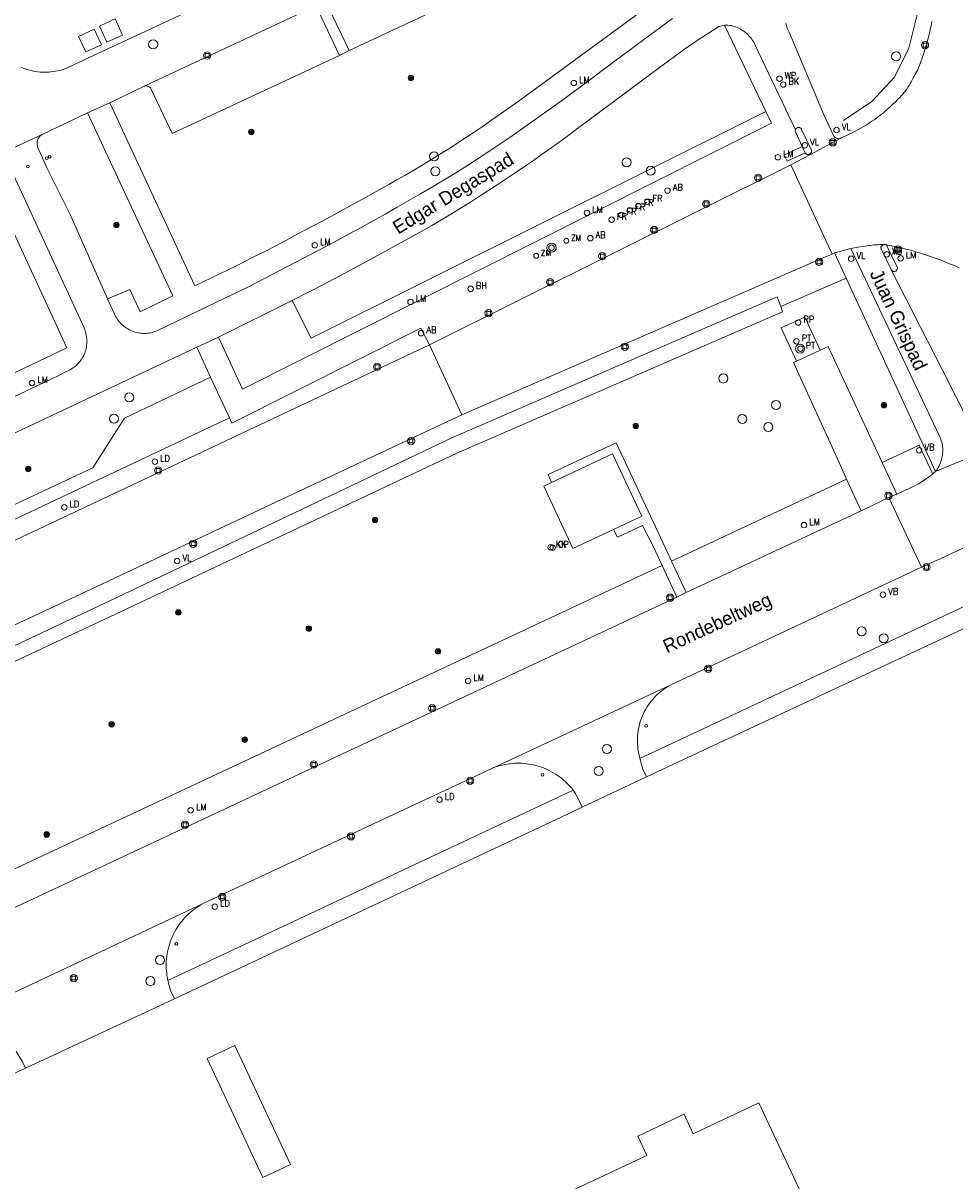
# Model space of a CAD drawing. Header units: metres. Extents: x 138165 to 154469, y 480134 to 494189.
# Tile 600 of 656: x 146965 to 147050, y 486539 to 486645. Entities that reach past the tile are written whole.
import ezdxf

# ---------------------------------------------------------------- set-up
doc = ezdxf.new("R2010")
doc.units = ezdxf.units.M
doc.header["$LTSCALE"] = 0.001
doc.header["$MEASUREMENT"] = 0
for name, color, linetype, lineweight in [('Level 5', 7, 'Continuous', 0), ('TOP-L-terrein schutting raster hek leuning', 7, 'Continuous', 0), ('TOP-L-topo objecten punt', 7, 'Continuous', 0), ('TOP-L-topo objecten vlak', 7, 'Continuous', 0), ('TOP-L-verharding molgoot', 7, 'Continuous', 0), ('TOP-T-topo huisnummering naamgeving', 7, 'Continuous', 0)]:
    doc.layers.add(name, color=color, linetype=linetype, lineweight=lineweight)
doc.styles.add('Style-INTL_ISO', font='INTL_ISO.shx')
doc.styles.add('Style-STANDARD', font='STANDARD.shx')

# ---------------------------------------------------------------- blocks, each defined once
blk = doc.blocks.new('24')
at = {"layer": 'TOP-L-topo objecten punt', "color": 7, "linetype": 'Continuous', "lineweight": 0}
for radius in [0.025, 0.0182, 0.0115, 0.005]:
    blk.add_circle((0, 0), radius, dxfattribs=at)
blk = doc.blocks.new('39')
at = {"layer": 'TOP-L-topo objecten punt', "color": 7, "linetype": 'Continuous', "lineweight": 0}
for p, q in [((0.0175, 0.0175), (-0.0175, 0.0175)), ((-0.0175, 0.0175), (-0.0175, -0.0175)), ((0.0175, 0.0175), (0.0175, -0.0175)), ((0.0175, -0.0175), (-0.0175, -0.0175))]:
    blk.add_line(p, q, dxfattribs=at)
blk.add_circle((0, 0), 0.0332, dxfattribs=at)
blk = doc.blocks.new('*U13')
at = {"layer": 'Level 5', "color": 7, "linetype": 'Continuous', "lineweight": 0}
blk.add_circle((0, 0), 0.0415, dxfattribs=at)
blk = doc.blocks.new('150')
at = {"layer": 'Level 5', "color": 7, "linetype": 'Continuous', "lineweight": 0}
blk.add_blockref('*U13', (0, 0), dxfattribs=at)
blk = doc.blocks.new('121')
at = {"layer": 'TOP-L-topo objecten punt', "color": 7, "linetype": 'Continuous', "lineweight": 0}
blk.add_circle((0, 0), 0.025, dxfattribs=at)
at = {"layer": 'TOP-L-topo objecten punt', "color": 7, "linetype": 'Continuous', "lineweight": 0, "style": 'Style-STANDARD'}
blk.add_text('LD', height=0.06, dxfattribs=at).set_placement((0.0483, 0))
blk = doc.blocks.new('38')
at = {"layer": 'TOP-L-topo objecten punt', "color": 7, "linetype": 'Continuous', "lineweight": 0}
blk.add_circle((0, 0), 0.025, dxfattribs=at)
at = {"layer": 'TOP-L-topo objecten punt', "color": 7, "linetype": 'Continuous', "lineweight": 0, "style": 'Style-STANDARD'}
blk.add_text('OP', height=0.06, dxfattribs=at).set_placement((0.048, 0))
blk = doc.blocks.new('16')
at = {"layer": 'TOP-L-topo objecten punt', "color": 7, "linetype": 'Continuous', "lineweight": 0}
blk.add_circle((0, 0), 0.025, dxfattribs=at)
at = {"layer": 'TOP-L-topo objecten punt', "color": 7, "linetype": 'Continuous', "lineweight": 0, "style": 'Style-STANDARD'}
blk.add_text('LM', height=0.06, dxfattribs=at).set_placement((0.0483, 0))
blk = doc.blocks.new('10')
at = {"layer": 'TOP-L-topo objecten punt', "linetype": 'Continuous', "lineweight": 0}
blk.add_circle((0, 0), 0.0125, dxfattribs=at)
blk = doc.blocks.new('15')
at = {"layer": 'TOP-L-topo objecten punt', "color": 7, "linetype": 'Continuous', "lineweight": 0}
blk.add_circle((0, 0), 0.025, dxfattribs=at)
at = {"layer": 'TOP-L-topo objecten punt', "color": 7, "linetype": 'Continuous', "lineweight": 0, "style": 'Style-STANDARD'}
blk.add_text('VL', height=0.06, dxfattribs=at).set_placement((0.0483, 0))
blk = doc.blocks.new('153')
at = {"layer": 'TOP-L-topo objecten punt', "color": 7, "linetype": 'Continuous', "lineweight": 0}
blk.add_circle((0, 0), 0.025, dxfattribs=at)
at = {"layer": 'TOP-L-topo objecten punt', "color": 7, "linetype": 'Continuous', "lineweight": 0, "style": 'Style-STANDARD'}
blk.add_text('RP', height=0.06, dxfattribs=at).set_placement((0.0483, 0))
blk = doc.blocks.new('119')
at = {"layer": 'TOP-L-topo objecten punt', "color": 7, "linetype": 'Continuous', "lineweight": 0}
blk.add_circle((0, 0), 0.025, dxfattribs=at)
at = {"layer": 'TOP-L-topo objecten punt', "color": 7, "linetype": 'Continuous', "lineweight": 0, "style": 'Style-STANDARD'}
blk.add_text('KK', height=0.06, dxfattribs=at).set_placement((0.0483, 0))
blk = doc.blocks.new('123')
at = {"layer": 'TOP-L-topo objecten punt', "color": 7, "linetype": 'Continuous', "lineweight": 0}
blk.add_circle((0, 0), 0.025, dxfattribs=at)
at = {"layer": 'TOP-L-topo objecten punt', "color": 7, "linetype": 'Continuous', "lineweight": 0, "style": 'Style-STANDARD'}
blk.add_text('PT', height=0.06, dxfattribs=at).set_placement((0.0483, 0))
blk = doc.blocks.new('14')
at = {"layer": 'TOP-L-topo objecten punt', "color": 7, "linetype": 'Continuous', "lineweight": 0}
blk.add_circle((0, 0), 0.025, dxfattribs=at)
at = {"layer": 'TOP-L-topo objecten punt', "color": 7, "linetype": 'Continuous', "lineweight": 0, "style": 'Style-STANDARD'}
blk.add_text('VB', height=0.06, dxfattribs=at).set_placement((0.0483, 0))
blk = doc.blocks.new('306')
at = {"layer": 'TOP-L-topo objecten punt', "color": 7, "linetype": 'Continuous', "lineweight": 0}
blk.add_circle((0, 0), 0.025, dxfattribs=at)
at = {"layer": 'TOP-L-topo objecten punt', "color": 7, "linetype": 'Continuous', "lineweight": 0, "style": 'Style-STANDARD'}
blk.add_text('FR', height=0.06, dxfattribs=at).set_placement((0.0483, 0))
blk = doc.blocks.new('304')
at = {"layer": 'TOP-L-topo objecten punt', "color": 7, "linetype": 'Continuous', "lineweight": 0}
blk.add_circle((0, 0), 0.0225, dxfattribs=at)
at = {"layer": 'TOP-L-topo objecten punt', "color": 7, "linetype": 'Continuous', "lineweight": 0, "style": 'Style-STANDARD'}
blk.add_text('ZM', height=0.054, dxfattribs=at).set_placement((0.043, 0))
blk = doc.blocks.new('117')
at = {"layer": 'TOP-L-topo objecten punt', "color": 7, "linetype": 'Continuous', "lineweight": 0}
blk.add_circle((0, 0), 0.025, dxfattribs=at)
at = {"layer": 'TOP-L-topo objecten punt', "color": 7, "linetype": 'Continuous', "lineweight": 0, "style": 'Style-STANDARD'}
blk.add_text('BH', height=0.06, dxfattribs=at).set_placement((0.0483, 0))
blk = doc.blocks.new('73')
at = {"layer": 'TOP-L-topo objecten punt', "color": 7, "linetype": 'Continuous', "lineweight": 0}
blk.add_circle((0, 0), 0.025, dxfattribs=at)
at = {"layer": 'TOP-L-topo objecten punt', "color": 7, "linetype": 'Continuous', "lineweight": 0, "style": 'Style-STANDARD'}
blk.add_text('WP', height=0.06, dxfattribs=at).set_placement((0.0483, 0))
blk = doc.blocks.new('72')
at = {"layer": 'TOP-L-topo objecten punt', "color": 7, "linetype": 'Continuous', "lineweight": 0}
blk.add_circle((0, 0), 0.025, dxfattribs=at)
at = {"layer": 'TOP-L-topo objecten punt', "color": 7, "linetype": 'Continuous', "lineweight": 0, "style": 'Style-STANDARD'}
blk.add_text('BK', height=0.06, dxfattribs=at).set_placement((0.0483, 0))
blk = doc.blocks.new('11')
at = {"layer": 'TOP-L-topo objecten punt', "color": 7, "linetype": 'Continuous', "lineweight": 0}
blk.add_circle((0, 0), 0.025, dxfattribs=at)
at = {"layer": 'TOP-L-topo objecten punt', "color": 7, "linetype": 'Continuous', "lineweight": 0, "style": 'Style-STANDARD'}
blk.add_text('AB', height=0.06, dxfattribs=at).set_placement((0.0483, 0))
blk = doc.blocks.new('27')
at = {"layer": 'TOP-L-topo objecten punt', "color": 7, "linetype": 'Continuous', "lineweight": 0}
for radius in [0.0415, 0.025]:
    blk.add_circle((0, 0), radius, dxfattribs=at)

msp = doc.modelspace()

# ---------------------------------------------------------------- linework, layer by layer
at = {"layer": 'TOP-L-terrein schutting raster hek leuning', "flags": 128}
for points in [[(147046.2, 486650.18), (147046.46, 486648.67), (147046.44, 486645.66), (147045.71, 486642.72), (147044.4, 486640.06), (147042.32, 486637.84), (147039.73, 486636.11)], [(147024.13, 486577.27), (147051.01, 486589.81), (147051.37, 486588.5), (147061.45, 486541.83), (147070.11, 486493.59), (147077.57, 486445.27), (146936.3, 486379.01), (146933.8, 486384.45)]]:
    msp.add_lwpolyline(points, dxfattribs=at)
at = {"layer": 'TOP-L-topo objecten vlak', "flags": 128}
for points in [[(146975.81, 486639.24), (147019.2, 486659.54)], [(146994.54, 486642.5), (147020.88, 486654.81), (147018.95, 486658.85), (147018.93, 486658.91), (147018.91, 486658.97), (147018.9, 486659.04), (147018.9, 486659.1), (147018.91, 486659.16), (147018.93, 486659.22), (147018.95, 486659.28), (147018.98, 486659.34), (147019.01, 486659.39), (147019.05, 486659.43), (147019.1, 486659.48), (147019.15, 486659.51), (147019.2, 486659.54)], [(146979.42, 486645.9), (146970.32, 486641.66), (146968.65, 486640.87), (146968.46, 486640.81), (146968.27, 486640.74), (146968.08, 486640.69), (146967.88, 486640.65), (146967.69, 486640.61), (146967.49, 486640.58), (146967.29, 486640.55), (146967.09, 486640.53), (146966.89, 486640.52), (146966.69, 486640.52), (146966.49, 486640.53), (146966.3, 486640.54), (146966.1, 486640.56), (146965.9, 486640.59), (146965.7, 486640.62), (146965.51, 486640.67), (146965.32, 486640.72), (146965.12, 486640.77), (146964.93, 486640.84), (146964.75, 486640.91), (146964.57, 486640.98)], [(146971.73, 486644.72), (146972.39, 486643.28), (146973.82, 486643.9), (146973.16, 486645.39), (146971.73, 486644.72)], [(147024.11, 486645.44), (147021.56, 486643.58), (147017.67, 486640.68), (147016.75, 486639.98), (147015.82, 486639.29), (147014.89, 486638.6), (147013.95, 486637.91), (147013.01, 486637.24), (147012.07, 486636.56), (147011.12, 486635.89), (147010.17, 486635.23), (147009.22, 486634.57), (147008.26, 486633.92), (147007.3, 486633.27), (147006.33, 486632.63), (147005.36, 486631.99), (147004.3, 486631.34), (147003.23, 486630.7), (147002.16, 486630.06), (147001.08, 486629.42), (147000, 486628.8), (146998.92, 486628.18), (146997.83, 486627.56), (146996.74, 486626.95), (146995.65, 486626.34), (146994.55, 486625.75), (146993.45, 486625.15), (146992.35, 486624.57), (146985.33, 486620.9), (146977.08, 486616.95), (146976.95, 486616.89), (146976.81, 486616.83), (146976.68, 486616.79), (146976.54, 486616.75), (146976.4, 486616.72), (146976.26, 486616.69), (146976.11, 486616.67), (146975.97, 486616.66), (146975.83, 486616.66), (146975.68, 486616.66), (146975.54, 486616.67), (146975.4, 486616.69), (146975.25, 486616.71), (146975.11, 486616.74), (146974.97, 486616.78), (146974.84, 486616.82), (146974.7, 486616.87), (146974.57, 486616.93), (146974.44, 486617), (146974.32, 486617.07), (146974.19, 486617.14), (146974.08, 486617.23), (146973.96, 486617.31), (146973.85, 486617.41), (146973.75, 486617.5), (146973.65, 486617.6), (146973.55, 486617.71), (146973.46, 486617.82), (146973.38, 486617.94), (146973.3, 486618.06), (146973.23, 486618.18), (146973.16, 486618.3), (146973.1, 486618.43), (146972.47, 486619.81)], [(146972.66, 486637.74), (146980.43, 486621.02), (146984.26, 486622.84), (146985.66, 486623.56), (146987.07, 486624.28), (146988.47, 486625.01), (146989.86, 486625.75), (146991.26, 486626.49), (146992.65, 486627.23), (146994.03, 486627.98), (146995.42, 486628.74), (146996.8, 486629.5), (146998.18, 486630.27), (146998.9, 486630.68), (146999.63, 486631.09), (147000.35, 486631.51), (147001.06, 486631.93), (147001.77, 486632.36), (147002.48, 486632.8), (147003.19, 486633.24), (147003.89, 486633.68), (147004.58, 486634.14), (147005.28, 486634.6), (147005.97, 486635.06), (147006.78, 486635.61), (147007.58, 486636.16), (147008.39, 486636.71), (147009.18, 486637.28), (147009.98, 486637.84), (147010.77, 486638.42), (147016.36, 486642.5), (147021.13, 486646.02)], [(146991.8, 486645.97), (146993.65, 486642.06)], [(146994.54, 486642.5), (146992.7, 486646.38)], [(146969.82, 486643.78), (146970.46, 486642.38), (146971.92, 486643.03), (146971.25, 486644.46), (146969.82, 486643.78)], [(146989.34, 486619.66), (146990.77, 486620.4), (146992.2, 486621.14), (146993.62, 486621.89), (146995.05, 486622.65), (146996.47, 486623.41), (146997.88, 486624.18), (146999.29, 486624.96), (147000.7, 486625.74), (147002.11, 486626.53), (147002.97, 486627.04), (147003.83, 486627.55), (147004.68, 486628.08), (147005.53, 486628.6), (147006.38, 486629.14), (147007.22, 486629.68), (147008.06, 486630.23), (147008.9, 486630.78), (147009.73, 486631.34), (147010.56, 486631.9), (147011.38, 486632.47), (147012.2, 486633.04), (147013.02, 486633.62), (147013.83, 486634.21), (147014.64, 486634.8), (147015.44, 486635.4), (147016.24, 486636), (147023.74, 486641.57), (147024.24, 486641.93), (147024.74, 486642.29), (147025.24, 486642.65), (147025.75, 486643), (147026.26, 486643.35), (147026.77, 486643.69), (147027.29, 486644.03), (147027.81, 486644.36), (147028.33, 486644.69), (147028.86, 486644.84)], [(147028.86, 486644.84), (147032.62, 486636.95)], [(147028.86, 486644.84), (147029.01, 486644.83), (147029.16, 486644.82), (147029.3, 486644.8), (147029.45, 486644.78), (147029.59, 486644.75), (147029.73, 486644.71), (147029.87, 486644.66), (147030.01, 486644.61), (147030.14, 486644.55), (147030.28, 486644.48), (147030.4, 486644.41), (147030.53, 486644.34), (147030.65, 486644.25), (147030.77, 486644.16), (147030.88, 486644.07), (147030.98, 486643.97), (147031.09, 486643.86), (147031.18, 486643.75), (147031.28, 486643.64), (147031.36, 486643.52), (147031.44, 486643.4), (147031.52, 486643.27), (147031.59, 486643.14), (147031.65, 486643.01), (147035.33, 486635.26)], [(147039.5, 486634.49), (147039.44, 486634.47), (147039.38, 486634.46), (147039.32, 486634.45), (147039.26, 486634.45), (147039.2, 486634.46), (147039.14, 486634.47), (147039.08, 486634.5), (147039.02, 486634.52), (147038.97, 486634.56), (147038.93, 486634.6), (147038.88, 486634.64), (147038.85, 486634.69), (147038.82, 486634.74), (147037.96, 486636.56), (147034.75, 486644.2), (147034.69, 486644.31), (147034.64, 486644.42), (147034.59, 486644.54), (147034.55, 486644.66), (147034.52, 486644.78), (147034.49, 486644.9), (147034.47, 486645.02)], [(147047.81, 486645.16), (147047.73, 486644.75), (147047.69, 486644.54), (147047.63, 486644.29), (147047.59, 486644.08), (147047.53, 486643.84), (147047.42, 486643.42), (147047.36, 486643.22), (147047.29, 486642.97), (147047.17, 486642.57), (147047.04, 486642.16), (147046.96, 486641.92), (147046.89, 486641.72), (147046.74, 486641.32), (147046.65, 486641.09), (147046.49, 486640.69), (147046.1, 486640.02), (147046.01, 486639.84), (147045.92, 486639.66), (147045.83, 486639.48), (147045.73, 486639.31), (147045.62, 486639.15), (147045.51, 486638.98), (147045.39, 486638.82), (147045.27, 486638.66), (147045.14, 486638.51), (147045, 486638.36), (147044.87, 486638.22), (147044.72, 486638.08), (147044.5, 486637.85), (147044.28, 486637.63), (147044.05, 486637.41), (147043.82, 486637.2), (147043.58, 486637), (147043.34, 486636.79), (147043.09, 486636.6), (147042.84, 486636.41), (147042.58, 486636.22), (147042.33, 486636.04), (147042.06, 486635.87), (147041.8, 486635.7), (147041.53, 486635.54), (147041.25, 486635.38), (147040.98, 486635.23), (147040.7, 486635.09), (147039.5, 486634.49)], [(146993.65, 486642.06), (146994.54, 486642.5)], [(146975.81, 486639.24), (146975.87, 486639.26), (146975.93, 486639.27), (146975.98, 486639.27), (146976.04, 486639.27), (146976.1, 486639.26), (146976.16, 486639.24), (146976.21, 486639.22), (146976.26, 486639.2), (146976.31, 486639.16), (146976.35, 486639.13), (146976.39, 486639.09), (146976.43, 486639.04), (146976.46, 486638.99), (146978.37, 486634.93), (146993.65, 486642.06)], [(146972.66, 486637.74), (146975.81, 486639.24)], [(146970.64, 486636.82), (146972.66, 486637.74)], [(147032.62, 486636.95), (147033.14, 486635.86), (146984.8, 486611.56), (146982.59, 486616.33)], [(147032.62, 486636.95), (146991.07, 486616.23), (146989.34, 486619.66)], [(146966.53, 486634.87), (146970.64, 486636.82)], [(146970.64, 486636.82), (146978.44, 486620.09), (146975.45, 486618.64), (146974.5, 486620.67), (146972.47, 486619.81)], [(146966.53, 486634.87), (146962.07, 486632.79)], [(146972.47, 486619.81), (146969.07, 486627.46), (146966.92, 486631.78), (146966.09, 486633.66), (146966.07, 486633.74), (146966.05, 486633.82), (146966.03, 486633.9), (146966.03, 486633.98), (146966.03, 486634.07), (146966.04, 486634.15), (146966.05, 486634.23), (146966.07, 486634.31), (146966.1, 486634.39), (146966.13, 486634.46), (146966.17, 486634.53), (146966.22, 486634.6), (146966.27, 486634.67), (146966.33, 486634.73), (146966.39, 486634.78), (146966.46, 486634.83), (146966.53, 486634.87)], [(147035.33, 486635.26), (147035.33, 486635.22), (147035.32, 486635.17), (147035.32, 486635.13), (147035.33, 486635.09), (147035.34, 486635.05), (147035.36, 486635.01), (147035.95, 486633.74)], [(147036.63, 486633.04), (147036.67, 486633.06), (147036.7, 486633.09), (147036.73, 486633.12), (147036.76, 486633.15), (147036.78, 486633.19), (147036.79, 486633.23), (147036.8, 486633.28), (147036.81, 486633.32), (147036.8, 486633.36), (147036.8, 486633.41), (147036.78, 486633.45), (147035.9, 486635.3), (147035.88, 486635.34), (147035.85, 486635.37), (147035.82, 486635.41), (147035.78, 486635.43), (147035.74, 486635.45), (147035.7, 486635.47), (147035.65, 486635.47), (147035.61, 486635.47), (147035.56, 486635.47), (147035.52, 486635.45), (147035.48, 486635.43), (147035.44, 486635.41), (147035.4, 486635.38), (147035.38, 486635.34), (147035.35, 486635.3), (147035.33, 486635.26)], [(147035.95, 486633.74), (147034.31, 486632.95), (147034.58, 486632.41), (147036.22, 486633.16)], [(147035.95, 486633.74), (147036.22, 486633.16)], [(147039.5, 486634.49), (147036.65, 486632.99)], [(147036.65, 486632.99), (147034.9, 486632.07)], [(147036.22, 486633.16), (147036.24, 486633.12), (147036.27, 486633.09), (147036.3, 486633.06), (147036.34, 486633.04), (147036.38, 486633.02), (147036.42, 486633.01), (147036.46, 486633), (147036.51, 486633), (147036.55, 486633.01), (147036.59, 486633.02), (147036.63, 486633.04)], [(147036.63, 486633.04), (147036.65, 486632.99)], [(146963.31, 486632.35), (146970.31, 486617.17), (146970.36, 486617.05), (146970.41, 486616.92), (146970.45, 486616.79), (146970.48, 486616.66), (146970.51, 486616.53), (146970.54, 486616.39), (146970.55, 486616.26), (146970.56, 486616.12), (146970.57, 486615.99), (146970.57, 486615.85), (146970.56, 486615.72), (146970.55, 486615.57), (146970.53, 486615.42), (146970.5, 486615.28), (146970.46, 486615.14), (146970.42, 486615), (146970.37, 486614.86), (146970.31, 486614.72), (146970.25, 486614.59), (146970.18, 486614.46), (146970.1, 486614.33), (146970.02, 486614.21), (146969.93, 486614.09), (146969.83, 486613.98), (146969.73, 486613.87), (146969.63, 486613.77), (146969.52, 486613.67), (146969.4, 486613.58), (146969.28, 486613.5), (146969.16, 486613.42), (146969.03, 486613.34), (146968.9, 486613.28), (146968.76, 486613.22), (146967.89, 486612.76), (146913.47, 486587.01)], [(147034.9, 486632.07), (147001.9, 486615.6)], [(147034.9, 486632.07), (147038.68, 486623.91)], [(146963.52, 486626.63), (146968.74, 486615.34), (146961.62, 486611.96)], [(147040.4, 486624.42), (147038.91, 486624.01)], [(147043.42, 486624.78), (147043.03, 486624.77), (147042.86, 486624.76), (147042.69, 486624.75), (147042.52, 486624.74), (147042.36, 486624.72), (147042.19, 486624.7), (147042.02, 486624.68), (147041.56, 486624.61), (147041.05, 486624.53), (147040.4, 486624.42)], [(147048.14, 486604.03), (147048.23, 486604.15), (147048.31, 486604.28), (147048.39, 486604.41), (147048.46, 486604.55), (147048.53, 486604.69), (147048.59, 486604.83), (147048.64, 486604.98), (147048.69, 486605.13), (147048.72, 486605.27), (147048.75, 486605.41), (147048.78, 486605.56), (147048.79, 486605.7), (147048.8, 486605.85), (147048.8, 486605.99), (147048.8, 486606.14), (147048.79, 486606.29), (147048.77, 486606.43), (147048.74, 486606.58), (147048.71, 486606.72), (147048.67, 486606.86), (147048.62, 486607), (147048.57, 486607.14), (147048.51, 486607.27), (147040.4, 486624.42)], [(147043.42, 486624.78), (147043.39, 486624.77), (147043.37, 486624.77), (147043.35, 486624.75), (147043.32, 486624.74), (147043.29, 486624.72), (147043.25, 486624.7), (147043.22, 486624.67), (147043.2, 486624.64), (147043.18, 486624.6), (147043.16, 486624.57), (147043.15, 486624.53), (147043.15, 486624.49), (147043.15, 486624.45), (147043.17, 486624.41), (147043.18, 486624.37), (147043.2, 486624.33), (147044.08, 486622.49), (147044.09, 486622.48), (147044.09, 486622.47), (147044.1, 486622.47)], [(147043.54, 486624.78), (147043.51, 486624.79), (147043.48, 486624.79), (147043.45, 486624.79), (147043.42, 486624.78)], [(147043.54, 486624.78), (147044.97, 486624.48), (147045.43, 486624.37), (147045.88, 486624.25), (147046.33, 486624.12), (147046.78, 486623.98), (147047.23, 486623.84), (147047.67, 486623.69), (147048.11, 486623.54), (147048.55, 486623.37), (147048.99, 486623.21), (147049.43, 486623.03), (147049.86, 486622.85), (147050.29, 486622.66)], [(147044.1, 486622.47), (147044.12, 486622.43), (147044.16, 486622.4), (147044.2, 486622.37), (147044.24, 486622.35), (147044.28, 486622.33), (147044.33, 486622.32), (147044.38, 486622.32), (147044.42, 486622.33), (147044.47, 486622.34), (147044.51, 486622.36), (147044.55, 486622.39), (147044.58, 486622.42), (147044.61, 486622.46), (147044.63, 486622.5), (147044.64, 486622.55), (147044.65, 486622.59), (147044.65, 486622.64), (147044.65, 486622.69), (147044.63, 486622.73), (147044.61, 486622.77), (147043.74, 486624.55), (147043.73, 486624.6), (147043.71, 486624.64), (147043.68, 486624.67), (147043.65, 486624.71), (147043.62, 486624.74), (147043.58, 486624.76), (147043.54, 486624.78)], [(147039.97, 486621.71), (147038.91, 486624.01), (147038.68, 486623.91), (147037.88, 486623.56), (147004.85, 486609.22), (146995.55, 486604.85), (146982.73, 486598.82), (146970.95, 486593.28), (146896, 486558.27), (146863.46, 486543.03), (146857.47, 486540.21)], [(147004.85, 486609.22), (147037.88, 486623.56), (147038.68, 486623.91)], [(147038.68, 486623.91), (147038.91, 486624.01)], [(147038.91, 486624.01), (147039.97, 486621.71), (147048.14, 486604.03)], [(147051.18, 486608.54), (147048.77, 486613.29), (147044.1, 486622.47)], [(147033.99, 486619.11), (147039.97, 486621.71)], [(147048.14, 486604.03), (147039.97, 486621.71)], [(146865.01, 486541.11), (146864.74, 486541.62), (146953.6, 486583.27), (146972.67, 486592.23), (147003.93, 486607.11), (147033.68, 486620.01), (147033.99, 486619.11)], [(147033.99, 486619.11), (147034.16, 486618.63), (147004.4, 486605.7), (146973.2, 486591), (146865.32, 486540.49), (146865.01, 486541.11)], [(146982.59, 486616.33), (146989.34, 486619.66)], [(147037.6, 486615.14), (147036.19, 486618.15), (147034.03, 486617.17), (147035.43, 486614.12)], [(147001.9, 486615.6), (147001.09, 486617.15), (146983.82, 486608.46), (146983.6, 486608.93)], [(146980.61, 486615.4), (146982.59, 486616.33)], [(146850.85, 486554.2), (146857.17, 486557.26), (146909.01, 486581.69), (146980.61, 486615.4)], [(146854.55, 486546.35), (146878.53, 486557.57), (146922.11, 486578.02), (146957.12, 486594.5), (146957.39, 486594.63), (146964.61, 486598.03), (146966.16, 486598.76), (147001.9, 486615.6)], [(146980.61, 486615.4), (146981.88, 486612.65)], [(147004.85, 486609.22), (147001.9, 486615.6)], [(147037.6, 486615.14), (147035.43, 486614.12)], [(147043.26, 486604.86), (147038.34, 486615.45), (147037.6, 486615.14)], [(147035.43, 486614.12), (147035.15, 486613.99), (147039.33, 486604.85), (147040.01, 486603.35)], [(146860.7, 486551.26), (146860.18, 486552.35), (146971.11, 486604.36), (146974.02, 486608.91), (146981.88, 486612.65)], [(146981.88, 486612.65), (146983.6, 486608.93)], [(146819.99, 486522.67), (146840.55, 486532.31), (146853.12, 486538.19), (146855.53, 486539.31), (146857.47, 486540.21), (146863.46, 486543.03), (146896, 486558.27), (146970.95, 486593.28), (146982.73, 486598.82), (146995.55, 486604.85), (147004.85, 486609.22)], [(146983.6, 486608.93), (146956.6, 486596.21), (146860.7, 486551.26)], [(147059.32, 486609.33), (147059.33, 486609.29), (147059.34, 486609.24), (147059.34, 486609.2), (147059.34, 486609.16), (147059.33, 486609.11), (147059.32, 486609.07), (147059.31, 486609.03), (147059.29, 486608.99), (147059.27, 486608.95), (147059.25, 486608.91), (147059.22, 486608.88), (147059.19, 486608.84), (147059.16, 486608.81), (147059.13, 486608.79), (147059.09, 486608.76), (147059.05, 486608.74), (147056.31, 486607.47), (147054.68, 486606.75), (147048.14, 486604.03)], [(147024.01, 486595.85), (147023.22, 486597.55), (147018.95, 486606.67), (147012.74, 486603.77), (147013.04, 486603.02)], [(147043.26, 486604.86), (147046.64, 486606.45), (147047.88, 486603.81)], [(147048.14, 486604.03), (147054.68, 486606.75)], [(147013.04, 486603.02), (147018.62, 486605.64), (147021.29, 486599.95), (147018.7, 486598.73)], [(147044.6, 486601.98), (147043.62, 486604.08), (147043.26, 486604.86)], [(147024.01, 486595.85), (147040.01, 486603.35)], [(147040.01, 486603.35), (147040.4, 486602.49), (147041.33, 486600.46)], [(147047.88, 486603.81), (147047.71, 486603.68), (147047.5, 486603.52), (147047.27, 486603.36), (147047.05, 486603.21), (147046.82, 486603.07), (147046.58, 486602.92), (147046.34, 486602.79), (147046.1, 486602.66), (147045.86, 486602.54), (147045.61, 486602.42), (147045.36, 486602.32), (147045.11, 486602.21), (147044.6, 486601.98)], [(147048.14, 486604.03), (147047.93, 486603.85), (147047.88, 486603.81)], [(147013.04, 486603.02), (147012.33, 486602.69), (147015, 486596.99), (147018.7, 486598.73)], [(147043.88, 486601.65), (147041.33, 486600.46)], [(147043.88, 486601.65), (147044.6, 486601.98)], [(147046.86, 486595.3), (147043.88, 486601.65)], [(147041.33, 486600.46), (147025.36, 486592.97)], [(147018.7, 486598.73), (147019.08, 486598.04), (147021.37, 486599.1), (147022.36, 486597.16), (147023.16, 486595.45)], [(147051.21, 486597.32), (147053.28, 486592.89), (147021.12, 486577.8)], [(147046.86, 486595.3), (147048.09, 486595.85), (147048.49, 486596.04), (147051.21, 486597.32)], [(147025.36, 486592.97), (147024.01, 486595.85)], [(146866.54, 486521.99), (146867.15, 486522.24), (146876.7, 486526.8), (146942.3, 486557.59), (147023.16, 486595.45)], [(147023.16, 486595.45), (147024.51, 486592.57)], [(147023.9, 486584.52), (147046.86, 486595.3)], [(147024.51, 486592.57), (146943.65, 486554.7), (146878.06, 486523.91), (146868.45, 486519.33), (146867.96, 486519.12)], [(147025.36, 486592.97), (147024.51, 486592.57)], [(147021.72, 486576.14), (147024.13, 486577.27), (147051.01, 486589.81)], [(147007.52, 486576.88), (147023.9, 486584.52)], [(147021.12, 486577.8), (147021.07, 486578.01), (147021.02, 486578.21), (147020.98, 486578.42), (147020.94, 486578.63), (147020.92, 486578.84), (147020.9, 486579.06), (147020.89, 486579.27), (147020.89, 486579.48), (147020.89, 486579.69), (147020.9, 486579.9), (147020.93, 486580.11), (147020.95, 486580.32), (147020.99, 486580.53), (147021.04, 486580.74), (147021.09, 486580.95), (147021.15, 486581.15), (147021.21, 486581.35), (147021.29, 486581.55), (147021.37, 486581.75), (147021.46, 486581.94), (147021.55, 486582.13), (147021.65, 486582.32), (147021.76, 486582.5), (147021.88, 486582.68), (147022, 486582.85), (147022.13, 486583.02), (147022.26, 486583.18), (147022.4, 486583.34), (147022.55, 486583.5), (147022.7, 486583.65), (147022.86, 486583.79), (147023.02, 486583.93), (147023.18, 486584.06), (147023.36, 486584.18), (147023.53, 486584.3), (147023.71, 486584.41), (147023.9, 486584.52)], [(147021.12, 486577.8), (147021.4, 486576.83), (147021.72, 486576.14)], [(146981.27, 486564.6), (147007.52, 486576.88)], [(147007.52, 486576.88), (147007.72, 486576.97), (147007.93, 486577.04), (147008.14, 486577.11), (147008.35, 486577.17), (147008.56, 486577.22), (147008.78, 486577.27), (147008.99, 486577.31), (147009.21, 486577.34), (147009.43, 486577.36), (147009.65, 486577.38), (147009.87, 486577.39), (147010.09, 486577.39), (147010.31, 486577.38), (147010.53, 486577.37), (147010.75, 486577.34), (147010.96, 486577.31), (147011.18, 486577.28), (147011.4, 486577.23), (147011.61, 486577.18), (147011.82, 486577.12), (147012.03, 486577.05), (147012.24, 486576.98), (147012.44, 486576.9), (147012.64, 486576.81), (147012.84, 486576.72), (147013.04, 486576.61), (147013.23, 486576.51), (147013.42, 486576.39), (147013.6, 486576.27), (147013.78, 486576.14), (147013.95, 486576.01), (147014.12, 486575.87), (147014.29, 486575.72), (147014.45, 486575.57), (147014.6, 486575.41), (147014.75, 486575.25), (147014.89, 486575.09), (147015.03, 486574.91)], [(147015.84, 486573.36), (147021.72, 486576.14)], [(147015.03, 486574.91), (146977.98, 486557.54)], [(147015.84, 486573.36), (147015.56, 486573.97), (147015.21, 486574.64), (147015.03, 486574.91)], [(146978.58, 486555.85), (147014.45, 486572.7), (147015.84, 486573.36)], [(146956.53, 486552.96), (146981.27, 486564.6)], [(146977.98, 486557.54), (146977.93, 486557.75), (146977.89, 486557.97), (146977.87, 486558.19), (146977.85, 486558.41), (146977.83, 486558.63), (146977.83, 486558.85), (146977.83, 486559.07), (146977.83, 486559.29), (146977.85, 486559.51), (146977.88, 486559.73), (146977.91, 486559.95), (146977.95, 486560.16), (146977.99, 486560.38), (146978.05, 486560.59), (146978.11, 486560.81), (146978.18, 486561.02), (146978.25, 486561.22), (146978.33, 486561.43), (146978.42, 486561.63), (146978.52, 486561.83), (146978.62, 486562.02), (146978.73, 486562.21), (146978.85, 486562.4), (146978.97, 486562.58), (146979.1, 486562.76), (146979.24, 486562.93), (146979.38, 486563.1), (146979.53, 486563.27), (146979.68, 486563.43), (146979.84, 486563.58), (146980, 486563.73), (146980.17, 486563.87), (146980.34, 486564.01), (146980.52, 486564.14), (146980.7, 486564.27), (146980.89, 486564.39), (146981.08, 486564.5), (146981.27, 486564.6)], [(146978.58, 486555.85), (146978.21, 486556.62), (146977.98, 486557.54)], [(146964.97, 486549.51), (146978.58, 486555.85)], [(146989.18, 486540.72), (146984.09, 486551.58), (146981.57, 486550.4), (146986.66, 486539.54), (146989.18, 486540.72)], [(146964.97, 486549.51), (146964.66, 486550.16), (146964.11, 486551.05)], [(146903.75, 486520.91), (146964.97, 486549.51)], [(147071.55, 486453.49), (147065.18, 486467.07), (147068.43, 486468.59), (147032, 486546.34), (147026, 486543.53), (147025.17, 486545.3), (147020.92, 486543.31), (147021.74, 486541.54), (146976.62, 486520.39), (146978.75, 486515.86), (146900.51, 486479.19), (146941.2, 486392.39), (147071.55, 486453.49)]]:
    msp.add_lwpolyline(points, dxfattribs=at)
at = {"layer": 'TOP-L-verharding molgoot', "flags": 128}
msp.add_lwpolyline([(147019.2, 486659.54), (146975.81, 486639.24)], dxfattribs=at)

# ---------------------------------------------------------------- block references
at = {"layer": 'TOP-L-topo objecten punt', "xscale": 10, "yscale": 10, "zscale": 10}
for name, p in [('150', (146976.63, 486643.07)), ('39', (147047.18, 486643)), ('39', (146981.56, 486642.05)), ('150', (147044.54, 486641.98)), ('24', (147000.19, 486640)), ('16', (147015.08, 486639.54)), ('73', (147033.88, 486639.94)), ('72', (147034.22, 486639.4)), ('15', (147039.09, 486635.24)), ('24', (146985.6, 486635.07)), ('15', (147036.19, 486633.85)), ('39', (147038.75, 486634.12)), ('10', (146966.92, 486632.68)), ('10', (146967.17, 486632.8)), ('150', (147002.31, 486632.83)), ('150', (147019.9, 486632.29)), ('16', (147033.72, 486632.76)), ('10', (146965.17, 486631.92)), ('150', (147002.43, 486631.48)), ('150', (147022.1, 486631.52)), ('39', (147031.93, 486630.88)), ('11', (147023.65, 486629.71)), ('306', (147020.2, 486627.9)), ('306', (147020.98, 486628.3)), ('306', (147021.8, 486628.7)), ('39', (147027.18, 486628.5)), ('16', (147016.28, 486627.67)), ('306', (147018.54, 486627.05)), ('306', (147019.42, 486627.49)), ('24', (146973.27, 486626.57)), ('39', (147022.43, 486626.11)), ('16', (146991.4, 486624.72)), ('304', (147014.4, 486625.12)), ('11', (147016.59, 486625.36)), ('304', (147011.64, 486623.74)), ('27', (147013.04, 486624.49)), ('15', (147043.69, 486623.88)), ('14', (147043.69, 486623.88)), ('11', (147043.69, 486623.88)), ('39', (147044.71, 486624.34)), ('39', (147017.68, 486623.72)), ('39', (147037.5, 486623.19)), ('15', (147040.43, 486623.48)), ('16', (147044.95, 486623.52)), ('117', (147005.65, 486620.73)), ('39', (147012.92, 486621.34)), ('16', (147000.15, 486619.54)), ('39', (147007.29, 486618.5)), ('153', (147035.58, 486617.65)), ('11', (147001.12, 486616.68)), ('39', (147019.74, 486615.44)), ('123', (147035.43, 486615.94)), ('123', (147035.79, 486615.27)), ('150', (147035.76, 486615.27)), ('39', (146997.1, 486613.61)), ('16', (146965.56, 486612.13)), ('150', (147028.75, 486612.54)), ('150', (146974.45, 486610.82)), ('150', (147033.57, 486610.11)), ('24', (147043.42, 486610.1)), ('150', (146973.04, 486608.86)), ('24', (147020.74, 486608.2)), ('150', (147030.48, 486608.83)), ('150', (147032.86, 486608.1)), ('39', (147000.2, 486606.82)), ('14', (147046.65, 486605.97)), ('121', (146976.79, 486604.94)), ('24', (146965.21, 486604.27)), ('39', (146977.09, 486604.13)), ('39', (147043.83, 486601.82)), ('121', (146968.51, 486600.77)), ('24', (146996.91, 486599.61)), ('16', (147036.12, 486599.14)), ('39', (146980.29, 486597.44)), ('119', (147012.95, 486597.11)), ('38', (147013.14, 486597.08)), ('15', (146978.82, 486595.86)), ('39', (147047.31, 486595.3)), ('39', (147023.89, 486592.51)), ('14', (147043.34, 486592.78)), ('24', (146978.93, 486591.16)), ('24', (146990.86, 486589.69)), ('150', (147041.39, 486589.44)), ('150', (147043.41, 486588.8)), ('24', (147002.66, 486587.6)), ('39', (147027.37, 486586.02)), ('16', (147005.42, 486584.9)), ('39', (147002.14, 486582.4)), ('24', (146972.84, 486580.94)), ('10', (147021.68, 486580.8)), ('24', (146985, 486579.53)), ('150', (147018.1, 486578.69)), ('39', (146991.31, 486577.26)), ('150', (147017.36, 486576.67)), ('39', (147005.61, 486575.78)), ('10', (147012.22, 486576.33)), ('121', (147002.81, 486574.05)), ('16', (146980.06, 486573.08)), ('39', (146979.54, 486571.75)), ('24', (146966.89, 486570.87)), ('39', (146994.71, 486570.7)), ('39', (146982.95, 486565.16)), ('121', (146982.26, 486564.28)), ('10', (146978.75, 486560.88)), ('150', (146977.26, 486559.39)), ('39', (146969.37, 486557.75)), ('150', (146976.38, 486557.47))]:
    msp.add_blockref(name, p, dxfattribs=at)

# ---------------------------------------------------------------- texts
at = {"layer": 'TOP-T-topo huisnummering naamgeving', "style": 'Style-INTL_ISO'}
for s, rotation, p in [('Edgar Degaspad', 31.5, (146999.02, 486625.67)), ('Juan Grispad', 295.1, (147042.09, 486622.15)), ('Rondebeltweg', 24.7, (147023.59, 486587.41))]:
    msp.add_text(s, height=1.25, rotation=rotation, dxfattribs=at).set_placement(p)

doc.saveas('drawing.dxf')
